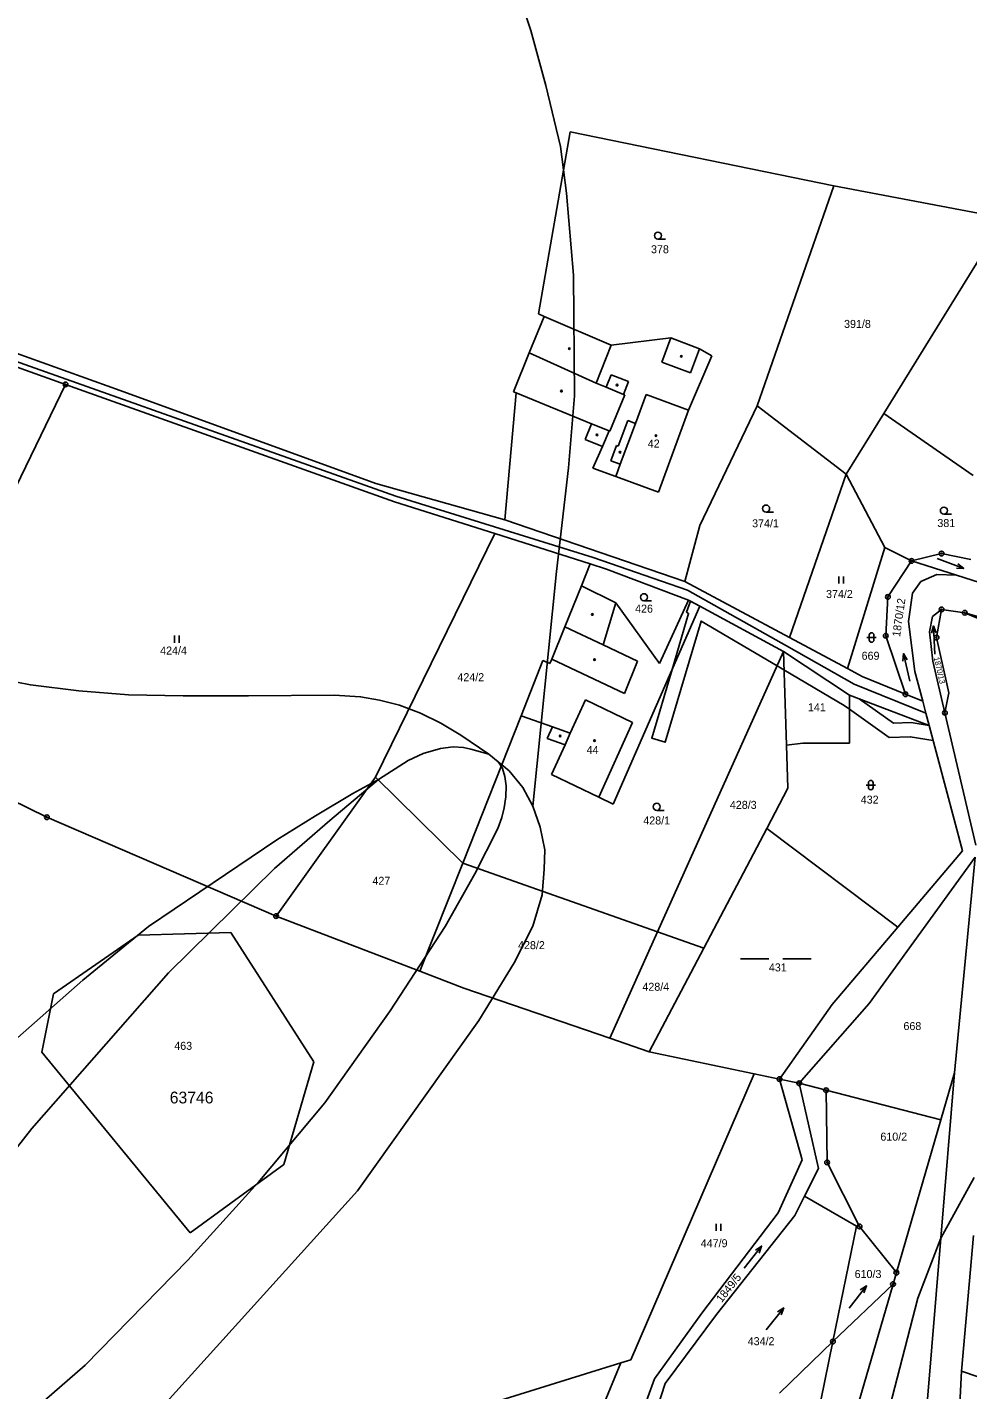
# Model space of a CAD drawing. Extents: x -546762 to -540209, y -1046851 to -1035694.
# Drawn here: x -544358.3 to -544158.4, y -1042427.6 to -1042138.2 of the extents above; entities that cross this region are included whole.
import ezdxf

# ---------------------------------------------------------------- set-up
doc = ezdxf.new("R2010")
doc.units = 0
for name, color, linetype in [('Vrstva 1', 7, 'Continuous'), ('Vrstva 18', 7, 'Continuous'), ('Vrstva 19', 7, 'Continuous'), ('Vrstva 24', 7, 'Continuous'), ('Vrstva 25', 7, 'Continuous'), ('Vrstva 3', 7, 'Continuous'), ('Vrstva 30', 7, 'Continuous'), ('Vrstva 37', 7, 'Continuous'), ('Vrstva 4', 7, 'Continuous'), ('Vrstva 52', 7, 'Continuous'), ('Vrstva 53', 7, 'Continuous')]:
    doc.layers.add(name, color=color, linetype=linetype)

msp = doc.modelspace()

# ---------------------------------------------------------------- linework, layer by layer
at = {"layer": 'Vrstva 1'}
for p, q in [((-544175.39, -1042259.22), (-544170.34, -1042251.56)), ((-544170.34, -1042251.56), (-544163.98, -1042249.99)), ((-544163.98, -1042249.99), (-544157.77, -1042251.26)), ((-544175.85, -1042267.46), (-544175.39, -1042259.22)), ((-544163.97, -1042261.88), (-544165.03, -1042267.84)), ((-544142.85, -1042269.52), (-544159.05, -1042262.59)), ((-544171.65, -1042279.89), (-544175.85, -1042267.46)), ((-544165.03, -1042267.84), (-544162.42, -1042279.61)), ((-544165.82, -1042272.89), (-544163.26, -1042283.81)), ((-544171.65, -1042279.89), (-544180.88, -1042276.13)), ((-544167.97, -1042281.39), (-544171.65, -1042279.89)), ((-544162.42, -1042279.61), (-544163.26, -1042283.81)), ((-544163.26, -1042283.81), (-544156.68, -1042311.93)), ((-544194.21, -1042362.52), (-544198.41, -1042361.64)), ((-544188.54, -1042363.99), (-544194.21, -1042362.52)), ((-544188.3, -1042379.34), (-544188.54, -1042363.99)), ((-544164.16, -1042370.31), (-544188.54, -1042363.99)), ((-544173.59, -1042402.75), (-544164.16, -1042370.31)), ((-544181.41, -1042392.94), (-544188.3, -1042379.34)), ((-544187.08, -1042417.39), (-544182.09, -1042392.86)), ((-544173.59, -1042402.75), (-544181.41, -1042392.94)), ((-544174.3, -1042405.19), (-544173.59, -1042402.75)), ((-544198.45, -1042428.35), (-544187.08, -1042417.39)), ((-544228.53, -1042443.87), (-544222.71, -1042426.28))]:
    msp.add_line(p, q, dxfattribs=at)
for points in [[(-544249.66, -1042199.1), (-544242.89, -1042160.42)], [(-544242.89, -1042160.42), (-544186.87, -1042171.92)], [(-544203.14, -1042218.62), (-544186.87, -1042171.92)], [(-544186.87, -1042171.92), (-544150.62, -1042178.77)], [(-544176.25, -1042220.24), (-544150.62, -1042178.77)], [(-544385.59, -1042198.51), (-544338.54, -1042215.37)], [(-544248.44, -1042199.63), (-544251.6, -1042207.36)], [(-544248.44, -1042199.63), (-544249.66, -1042199.1)], [(-544234.19, -1042205.72), (-544248.44, -1042199.63)], [(-544386.23, -1042200.15), (-544279.97, -1042237.8)], [(-544221.51, -1042204.21), (-544234.19, -1042205.72)], [(-544215.42, -1042206.48), (-544221.51, -1042204.21)], [(-544251.6, -1042207.36), (-544254.98, -1042215.64)], [(-544212.81, -1042207.98), (-544217.77, -1042219.51)], [(-544215.42, -1042206.48), (-544212.81, -1042207.98)], [(-544361.46, -1042210.04), (-544350.15, -1042214.08)], [(-544387.17, -1042290.34), (-544350.15, -1042214.08)], [(-544350.15, -1042214.08), (-544280.25, -1042239.01)], [(-544338.54, -1042215.37), (-544284.24, -1042235.09)], [(-544254.37, -1042215.89), (-544256.8, -1042242.86)], [(-544254.98, -1042215.64), (-544254.37, -1042215.89)], [(-544254.37, -1042215.89), (-544238.37, -1042222.43)], [(-544217.77, -1042219.51), (-544224.14, -1042236.98)], [(-544203.14, -1042218.62), (-544215.38, -1042244.07)], [(-544203.14, -1042218.62), (-544184.24, -1042233.17)], [(-544238.37, -1042222.43), (-544239.73, -1042225.76)], [(-544184.24, -1042233.17), (-544176.25, -1042220.24)], [(-544176.25, -1042220.24), (-544157.25, -1042233.4)], [(-544239.73, -1042225.76), (-544236.02, -1042227.28)], [(-544236.02, -1042227.28), (-544238.12, -1042231.87)], [(-544238.12, -1042231.87), (-544233.23, -1042233.66)], [(-544233.23, -1042233.66), (-544224.14, -1042236.98)], [(-544184.24, -1042233.17), (-544196.31, -1042267.85)], [(-544176.07, -1042248.7), (-544184.24, -1042233.17)], [(-544284.24, -1042235.09), (-544256.8, -1042242.86)], [(-544280.25, -1042239.01), (-544258.96, -1042245.76)], [(-544279.97, -1042237.8), (-544238.04, -1042250.84)], [(-544256.8, -1042242.86), (-544218.54, -1042255.92)], [(-544284.29, -1042297.51), (-544258.96, -1042245.76)], [(-544258.96, -1042245.76), (-544238.67, -1042252.19)], [(-544215.38, -1042244.07), (-544218.54, -1042255.92)], [(-544184, -1042274.45), (-544176.07, -1042248.7)], [(-544170.34, -1042251.56), (-544176.07, -1042248.7)], [(-544238.04, -1042250.84), (-544217.97, -1042257.79)], [(-544160.78, -1042254.6), (-544170.34, -1042251.56)], [(-544240.54, -1042256.84), (-544238.67, -1042252.19)], [(-544238.67, -1042252.19), (-544235.17, -1042253.3)], [(-544235.17, -1042253.3), (-544217.79, -1042259.88)], [(-544168.4, -1042255.95), (-544164.99, -1042254.45)], [(-544164.99, -1042254.45), (-544160.78, -1042254.6)], [(-544140.85, -1042260.95), (-544160.78, -1042254.6)], [(-544240.54, -1042256.84), (-544244.07, -1042265.55)], [(-544233.18, -1042260.45), (-544240.54, -1042256.84)], [(-544218.54, -1042255.92), (-544196.31, -1042267.85)], [(-544170.17, -1042258.44), (-544168.4, -1042255.95)], [(-544223.9, -1042273.32), (-544233.18, -1042260.45)], [(-544217.79, -1042259.88), (-544223.9, -1042273.32)], [(-544217.97, -1042257.79), (-544196.91, -1042269.57)], [(-544217.79, -1042259.88), (-544215.37, -1042261.19)], [(-544171.02, -1042264.41), (-544170.17, -1042258.44)], [(-544215.37, -1042261.19), (-544233.76, -1042303.26)], [(-544215.37, -1042261.19), (-544197.59, -1042270.83)], [(-544165.9, -1042263.35), (-544166.54, -1042266.63)], [(-544163.97, -1042261.88), (-544165.9, -1042263.35)], [(-544159.05, -1042262.59), (-544163.97, -1042261.88)], [(-544147.78, -1042265.83), (-544159.05, -1042262.59)], [(-544244.07, -1042265.55), (-544246.84, -1042272.41)], [(-544169.64, -1042275.08), (-544171.02, -1042264.41)], [(-544196.31, -1042267.85), (-544184, -1042274.45)], [(-544166.54, -1042266.63), (-544165.82, -1042272.89)], [(-544197.59, -1042270.83), (-544224.34, -1042330.35)], [(-544197.59, -1042270.83), (-544183.56, -1042280.08)], [(-544197.59, -1042270.83), (-544196.96, -1042290.69)], [(-544196.91, -1042269.57), (-544182.53, -1042277.78)], [(-544248.7, -1042272.74), (-544253.35, -1042284.48)], [(-544247.22, -1042273.34), (-544248.7, -1042272.74)], [(-544246.84, -1042272.41), (-544247.22, -1042273.34)], [(-544184, -1042274.45), (-544180.88, -1042276.13)], [(-544167.97, -1042281.39), (-544169.64, -1042275.08)], [(-544182.53, -1042277.78), (-544167.31, -1042283.89)], [(-544183.56, -1042290.29), (-544183.56, -1042280.08)], [(-544183.56, -1042280.08), (-544166.62, -1042286.49)], [(-544167.31, -1042283.89), (-544167.97, -1042281.39)], [(-544253.35, -1042284.48), (-544265.75, -1042315.75)], [(-544253.35, -1042284.48), (-544246.65, -1042286.84)], [(-544166.62, -1042286.49), (-544167.31, -1042283.89)], [(-544159.56, -1042313.17), (-544166.62, -1042286.49)], [(-544246.65, -1042286.84), (-544247.77, -1042289.3)], [(-544247.77, -1042289.3), (-544244, -1042290.63)], [(-544244, -1042290.63), (-544246.87, -1042296.91)], [(-544196.96, -1042290.69), (-544193.47, -1042290.29)], [(-544196.96, -1042290.69), (-544196.66, -1042299.87)], [(-544193.47, -1042290.29), (-544183.56, -1042290.29)], [(-544354.14, -1042306.01), (-544381.61, -1042292.51)], [(-544305.42, -1042327.02), (-544284.29, -1042297.51)], [(-544284.29, -1042297.51), (-544265.75, -1042315.75)], [(-544236.85, -1042301.76), (-544246.87, -1042296.91)], [(-544201.14, -1042308.37), (-544196.66, -1042299.87)], [(-544236.85, -1042301.76), (-544233.76, -1042303.26)], [(-544354.14, -1042306.01), (-544305.42, -1042327.02)], [(-544214.54, -1042333.81), (-544201.14, -1042308.37)], [(-544201.14, -1042308.37), (-544173.3, -1042329.35)], [(-544179.4, -1042345.56), (-544156.83, -1042314.5)], [(-544159.56, -1042313.17), (-544173.3, -1042329.35)], [(-544156.83, -1042314.5), (-544161.25, -1042360.3)], [(-544265.75, -1042315.75), (-544274.87, -1042338.74)], [(-544265.75, -1042315.75), (-544224.34, -1042330.35)], [(-544305.42, -1042327.02), (-544274.87, -1042338.74)], [(-544173.3, -1042329.35), (-544187.24, -1042345.76)], [(-544334.71, -1042331.06), (-544352.72, -1042343.55)], [(-544315.05, -1042330.51), (-544334.71, -1042331.06)], [(-544297.39, -1042357.96), (-544315.05, -1042330.51)], [(-544224.34, -1042330.35), (-544234.51, -1042352.97)], [(-544224.34, -1042330.35), (-544214.54, -1042333.81)], [(-544226.14, -1042355.84), (-544214.54, -1042333.81)], [(-544274.87, -1042338.74), (-544265.55, -1042342.32)], [(-544352.72, -1042343.55), (-544355.22, -1042355.89)], [(-544265.55, -1042342.32), (-544234.51, -1042352.97)], [(-544187.24, -1042345.76), (-544198.41, -1042361.64)], [(-544179.4, -1042345.56), (-544194.21, -1042362.52)], [(-544234.51, -1042352.97), (-544226.14, -1042355.84)], [(-544355.22, -1042355.89), (-544323.66, -1042394.28)], [(-544226.14, -1042355.84), (-544203.79, -1042360.51)], [(-544303.76, -1042379.75), (-544297.39, -1042357.96)], [(-544230.02, -1042421.28), (-544203.79, -1042360.51)], [(-544203.79, -1042360.51), (-544198.41, -1042361.64)], [(-544198.41, -1042361.64), (-544193.61, -1042378.81)], [(-544164.16, -1042370.31), (-544161.25, -1042360.3)], [(-544161.25, -1042360.3), (-544164.15, -1042395.46)], [(-544194.21, -1042362.52), (-544190.1, -1042380.61)], [(-544193.61, -1042378.81), (-544198.7, -1042390.05)], [(-544323.66, -1042394.28), (-544303.76, -1042379.75)], [(-544190.1, -1042380.61), (-544193.1, -1042386.51)], [(-544164.15, -1042395.46), (-544157.04, -1042382.53)], [(-544193.1, -1042386.51), (-544195.17, -1042390.59)], [(-544193.1, -1042386.51), (-544182.09, -1042392.86)], [(-544198.7, -1042390.05), (-544214.95, -1042411.34)], [(-544195.17, -1042390.59), (-544211.8, -1042411.62)], [(-544169.04, -1042408.16), (-544164.15, -1042395.46)], [(-544164.15, -1042395.46), (-544167.03, -1042430.46)], [(-544157.21, -1042394.88), (-544159.71, -1042423.65)], [(-544174.3, -1042405.19), (-544194.44, -1042474.48)], [(-544187.08, -1042417.39), (-544174.3, -1042405.19)], [(-544169.04, -1042408.16), (-544185.97, -1042473.64)], [(-544214.95, -1042411.34), (-544224.97, -1042425.32)], [(-544211.8, -1042411.62), (-544222.71, -1042426.28)], [(-544192.25, -1042442.77), (-544187.08, -1042417.39)], [(-544232.13, -1042421.93), (-544272.91, -1042434.55)], [(-544232.13, -1042421.93), (-544238.87, -1042438.19), (-544237.56, -1042451.68), (-544247.25, -1042488)], [(-544230.02, -1042421.28), (-544232.13, -1042421.93)], [(-544231.65, -1042443.59), (-544224.97, -1042425.32)], [(-544159.71, -1042423.65), (-544160.33, -1042434.89)], [(-544159.71, -1042423.65), (-544156.21, -1042424.89)]]:
    msp.add_lwpolyline(points, dxfattribs=at)
at = {"layer": 'Vrstva 24'}
for centre, radius in [((-544350.15, -1042214.08), 0.5), ((-544350.15, -1042214.08), 0.1), ((-544170.34, -1042251.56), 0.5), ((-544170.34, -1042251.56), 0.1), ((-544163.98, -1042249.99), 0.5), ((-544163.98, -1042249.99), 0.1), ((-544175.39, -1042259.22), 0.5), ((-544175.39, -1042259.22), 0.1), ((-544163.97, -1042261.88), 0.5), ((-544163.97, -1042261.88), 0.1), ((-544159.05, -1042262.59), 0.5), ((-544159.05, -1042262.59), 0.1), ((-544175.85, -1042267.46), 0.5), ((-544175.85, -1042267.46), 0.1), ((-544165.03, -1042267.84), 0.5), ((-544165.03, -1042267.84), 0.1), ((-544171.65, -1042279.89), 0.5), ((-544171.65, -1042279.89), 0.1), ((-544163.26, -1042283.81), 0.5), ((-544163.26, -1042283.81), 0.1), ((-544354.14, -1042306.01), 0.5), ((-544354.14, -1042306.01), 0.1), ((-544305.42, -1042327.02), 0.5), ((-544305.42, -1042327.02), 0.1), ((-544198.41, -1042361.64), 0.5), ((-544198.41, -1042361.64), 0.1), ((-544194.21, -1042362.52), 0.5), ((-544194.21, -1042362.52), 0.1), ((-544188.54, -1042363.99), 0.5), ((-544188.54, -1042363.99), 0.1), ((-544188.3, -1042379.34), 0.5), ((-544188.3, -1042379.34), 0.1), ((-544181.41, -1042392.94), 0.5), ((-544181.41, -1042392.94), 0.1), ((-544173.59, -1042402.75), 0.5), ((-544174.3, -1042405.19), 0.5), ((-544174.3, -1042405.19), 0.1), ((-544173.59, -1042402.75), 0.1), ((-544187.08, -1042417.39), 0.5), ((-544187.08, -1042417.39), 0.1)]:
    msp.add_circle(centre, radius, dxfattribs=at)
at = {"layer": 'Vrstva 25'}
for p, q in [((-544224.26, -1042183.21), (-544222.66, -1042183.21)), ((-544201.27, -1042241.19), (-544199.67, -1042241.19)), ((-544163.49, -1042241.63), (-544161.89, -1042241.63)), ((-544185.79, -1042256.38), (-544185.79, -1042254.88)), ((-544184.79, -1042256.38), (-544184.79, -1042254.88)), ((-544227.24, -1042260.03), (-544225.64, -1042260.03)), ((-544327.02, -1042268.94), (-544327.02, -1042267.44)), ((-544326.02, -1042268.94), (-544326.02, -1042267.44)), ((-544179.86, -1042267.83), (-544177.86, -1042267.83)), ((-544179.36, -1042268.33), (-544179.36, -1042267.33)), ((-544178.36, -1042267.33), (-544178.36, -1042268.33)), ((-544180.02, -1042299.18), (-544178.02, -1042299.18)), ((-544179.52, -1042299.68), (-544179.52, -1042298.68)), ((-544178.52, -1042298.68), (-544178.52, -1042299.68)), ((-544224.52, -1042304.55), (-544222.92, -1042304.55)), ((-544206.69, -1042336.06), (-544200.69, -1042336.06)), ((-544197.69, -1042336.06), (-544191.69, -1042336.06)), ((-544211.89, -1042393.87), (-544211.89, -1042392.37)), ((-544210.89, -1042393.87), (-544210.89, -1042392.37))]:
    msp.add_line(p, q, dxfattribs=at)
for points in [[(-544164.89, -1042251.08), (-544159.25, -1042253.14), (-544160.49, -1042252.15)], [(-544159.25, -1042253.14), (-544160.83, -1042253.09)], [(-544165.39, -1042271.37), (-544165.67, -1042265.37), (-544166.1, -1042266.89)], [(-544165.67, -1042265.37), (-544165.1, -1042266.85)], [(-544170.72, -1042277.1), (-544172.1, -1042271.26), (-544172.24, -1042272.84)], [(-544172.1, -1042271.26), (-544171.27, -1042272.6)], [(-544205.95, -1042401.8), (-544202.23, -1042397.1), (-544203.55, -1042397.96)], [(-544202.23, -1042397.1), (-544202.77, -1042398.58)], [(-544183.65, -1042410.26), (-544179.93, -1042405.56), (-544181.25, -1042406.42)], [(-544179.93, -1042405.56), (-544180.47, -1042407.04)], [(-544201.25, -1042414.93), (-544197.53, -1042410.23), (-544198.85, -1042411.09)], [(-544197.53, -1042410.23), (-544198.07, -1042411.71)]]:
    msp.add_lwpolyline(points, dxfattribs=at)
for centre, radius in [((-544224.26, -1042182.46), 0.75), ((-544243.08, -1042206.49), 0.175), ((-544219.3, -1042208.12), 0.175), ((-544232.94, -1042214.22), 0.175), ((-544244.77, -1042215.49), 0.175), ((-544237.23, -1042224.79), 0.175), ((-544224.67, -1042224.97), 0.175), ((-544232.34, -1042228.47), 0.175), ((-544201.27, -1042240.44), 0.75), ((-544163.49, -1042240.88), 0.75), ((-544227.24, -1042259.28), 0.75), ((-544238.22, -1042262.93), 0.175), ((-544237.73, -1042272.53), 0.175), ((-544245.04, -1042288.77), 0.175), ((-544237.74, -1042289.74), 0.175), ((-544224.52, -1042303.8), 0.75)]:
    msp.add_circle(centre, radius, dxfattribs=at)
for centre, start, end in [((-544178.86, -1042267.33), 0, 180), ((-544178.86, -1042268.33), 180, 0), ((-544179.02, -1042298.68), 0, 180), ((-544179.02, -1042299.68), 180, 0)]:
    msp.add_arc(centre, 0.5, start, end, dxfattribs=at)
at = {"layer": 'Vrstva 3'}
for points in [[(-544226.76, -1042216.23), (-544229.04, -1042222.37)], [(-544226.76, -1042216.23), (-544217.77, -1042219.51)], [(-544217.77, -1042219.51), (-544224.14, -1042236.98)], [(-544229.04, -1042222.37), (-544232.26, -1042231.04)], [(-544232.26, -1042231.04), (-544233.23, -1042233.66)], [(-544233.23, -1042233.66), (-544224.14, -1042236.98)], [(-544239.63, -1042281.08), (-544242.88, -1042288.18)], [(-544239.63, -1042281.08), (-544229.64, -1042285.92)], [(-544229.64, -1042285.92), (-544236.85, -1042301.76)], [(-544242.88, -1042288.18), (-544244, -1042290.63)], [(-544244, -1042290.63), (-544246.87, -1042296.91)], [(-544236.85, -1042301.76), (-544246.87, -1042296.91)]]:
    msp.add_lwpolyline(points, dxfattribs=at)
at = {"layer": 'Vrstva 30'}
msp.add_lwpolyline([(-544165.76, -1042289.74), (-544170.65, -1042288.91), (-544175.12, -1042289.07), (-544183.56, -1042283.07), (-544184.69, -1042282.27), (-544197.47, -1042274.73), (-544198.95, -1042273.85), (-544215.08, -1042264.34), (-544222.7, -1042290.1), (-544225.57, -1042289.25), (-544221.26, -1042274.66), (-544217.73, -1042262.72), (-544218.2, -1042262.42), (-544217.32, -1042260.14), (-544215.37, -1042261.19), (-544197.59, -1042270.83), (-544183.56, -1042280.08), (-544181.48, -1042280.87), (-544174.2, -1042286.03), (-544170.46, -1042285.91), (-544166.62, -1042286.49), (-544165.76, -1042289.74)], dxfattribs=at)
at = {"layer": 'Vrstva 37'}
for centre in [(-544224.67, -1042224.97), (-544237.74, -1042289.74)]:
    msp.add_circle(centre, 0.175, dxfattribs=at)
at = {"layer": 'Vrstva 4'}
for points in [[(-544223.43, -1042209.35), (-544221.51, -1042204.21)], [(-544251.6, -1042207.36), (-544237.38, -1042213.81)], [(-544234.19, -1042205.72), (-544237.38, -1042213.81)], [(-544215.42, -1042206.48), (-544217.34, -1042211.62)], [(-544217.34, -1042211.62), (-544223.43, -1042209.35)], [(-544237.38, -1042213.81), (-544235.25, -1042214.68)], [(-544234.18, -1042212.05), (-544235.25, -1042214.68)], [(-544234.18, -1042212.05), (-544230.49, -1042213.47)], [(-544230.49, -1042213.47), (-544231.6, -1042216.18)], [(-544235.25, -1042214.68), (-544231.6, -1042216.18)], [(-544231.32, -1042216.29), (-544234.48, -1042224.02)], [(-544231.6, -1042216.18), (-544231.32, -1042216.29)], [(-544226.76, -1042216.23), (-544229.04, -1042222.37)], [(-544226.76, -1042216.23), (-544217.77, -1042219.51)], [(-544234.66, -1042223.94), (-544238.37, -1042222.43)], [(-544230.69, -1042221.75), (-544232.68, -1042227.2)], [(-544229.04, -1042222.37), (-544232.26, -1042231.04)], [(-544230.69, -1042221.75), (-544229.04, -1042222.37)], [(-544234.66, -1042223.94), (-544236.02, -1042227.28)], [(-544234.66, -1042223.94), (-544234.48, -1042224.02)], [(-544233.1, -1042227.04), (-544234.3, -1042230.28)], [(-544232.68, -1042227.2), (-544233.1, -1042227.04)], [(-544234.3, -1042230.28), (-544232.26, -1042231.04)], [(-544232.26, -1042231.04), (-544233.23, -1042233.66)], [(-544233.18, -1042260.45), (-544235.93, -1042269.39)], [(-544244.07, -1042265.55), (-544235.93, -1042269.39)], [(-544235.93, -1042269.39), (-544228.6, -1042272.84)], [(-544246.84, -1042272.41), (-544231.37, -1042279.7)], [(-544228.6, -1042272.84), (-544231.37, -1042279.7)], [(-544239.63, -1042281.08), (-544242.88, -1042288.18)], [(-544239.63, -1042281.08), (-544229.64, -1042285.92)], [(-544229.64, -1042285.92), (-544236.85, -1042301.76)], [(-544246.65, -1042286.84), (-544242.88, -1042288.18)], [(-544242.88, -1042288.18), (-544244, -1042290.63)]]:
    msp.add_lwpolyline(points, dxfattribs=at)
at = {"layer": 'Vrstva 52'}
for points in [[(-544255.35, -1042126.64), (-544251.3, -1042138.91), (-544248.12, -1042150.57), (-544244.94, -1042163.51), (-544243.67, -1042173.47), (-544242.18, -1042190.86), (-544241.97, -1042216.52), (-544243.24, -1042231.79), (-544245.79, -1042253.84), (-544250.86, -1042303.69)], [(-544366.37, -1042276.22), (-544357.65, -1042277.92), (-544347.36, -1042279.13), (-544336.82, -1042279.98), (-544325.2, -1042280.22), (-544311.27, -1042280.22), (-544293.1, -1042280.1), (-544287.47, -1042280.42), (-544283.46, -1042281.11), (-544279.17, -1042282.22), (-544274.74, -1042283.88), (-544270.38, -1042286.03), (-544266.16, -1042288.59), (-544260.2, -1042292.61)], [(-544283.68, -1042297.99), (-544277.36, -1042293.95), (-544274.19, -1042292.45), (-544270.44, -1042291.38), (-544267.79, -1042291.07), (-544265.57, -1042291.22)], [(-544265.57, -1042291.22), (-544264.03, -1042291.54), (-544260.2, -1042292.61)], [(-544354.68, -1042429.95), (-544346.03, -1042422.41), (-544324.16, -1042400.11), (-544309.24, -1042383.63), (-544295.07, -1042366.67), (-544281.14, -1042347.16), (-544269.51, -1042329.22), (-544263.15, -1042318.02), (-544258.3, -1042308.4), (-544257.41, -1042306.05), (-544256.94, -1042304.03), (-544256.62, -1042301.7), (-544256.5, -1042299.36), (-544256.78, -1042297.35), (-544257.33, -1042295.65), (-544257.7, -1042294.98), (-544258.23, -1042294.23)], [(-544260.2, -1042292.61), (-544258.23, -1042294.23)], [(-544258.23, -1042294.23), (-544255.91, -1042296.14)], [(-544418.9, -1042415.72), (-544403.98, -1042397.9), (-544393.2, -1042385.67), (-544383.51, -1042374.88), (-544374.79, -1042366.04), (-544362.8, -1042355.01), (-544346.46, -1042340.59), (-544332.53, -1042329.2), (-544305.24, -1042310.83), (-544297.04, -1042305.69), (-544289.08, -1042300.98), (-544283.68, -1042297.99)], [(-544283.68, -1042297.99), (-544294.02, -1042306.69), (-544305.77, -1042316.87), (-544328.29, -1042339.05), (-544357.36, -1042372.13), (-544365.24, -1042382.22), (-544372.63, -1042392.28), (-544378.92, -1042402.33), (-544382.56, -1042409), (-544383.89, -1042413.6), (-544384.23, -1042416.04), (-544384.3, -1042419.08), (-544384.09, -1042423.03), (-544383.81, -1042426.21), (-544383.19, -1042429.26)], [(-544255.91, -1042296.14), (-544253.01, -1042299.67), (-544250.86, -1042303.69)], [(-544250.86, -1042303.69), (-544249.27, -1042308.12), (-544248.3, -1042312.96), (-544248.41, -1042317.05), (-544248.89, -1042322.5), (-544250.83, -1042329.16), (-544254.83, -1042336.92), (-544262.34, -1042349.16), (-544288.13, -1042385.39), (-544350, -1042453.86), (-544353.16, -1042456.85), (-544358.69, -1042461.01), (-544363.81, -1042464.19), (-544370.53, -1042468), (-544378.07, -1042471.32), (-544385.89, -1042473.75), (-544393.29, -1042476.03), (-544399.45, -1042477.42), (-544405.27, -1042478.39), (-544408.65, -1042478.48), (-544412.29, -1042478.48), (-544416.72, -1042478.09), (-544420.24, -1042477.51)]]:
    msp.add_lwpolyline(points, dxfattribs=at)

# ---------------------------------------------------------------- texts
at = {"layer": 'Vrstva 18'}
for s, p in [('378', (-544225.73, -1042186.21)), ('391/8', (-544184.7, -1042202.07)), ('374/1', (-544204.24, -1042244.43)), ('381', (-544164.87, -1042244.37)), ('374/2', (-544188.53, -1042259.44)), ('426', (-544229.11, -1042262.55)), ('424/4', (-544330.06, -1042271.45)), ('669', (-544180.97, -1042272.56)), ('424/2', (-544266.88, -1042277.11)), ('141', (-544192.38, -1042283.5)), ('428/3', (-544208.97, -1042304.23)), ('432', (-544181.15, -1042303.12)), ('428/1', (-544227.37, -1042307.55)), ('427', (-544284.94, -1042320.36)), ('428/2', (-544253.99, -1042334.03)), ('431', (-544200.68, -1042338.76)), ('428/4', (-544227.56, -1042342.87)), ('668', (-544172.08, -1042351.22)), ('463', (-544327.06, -1042355.42)), ('610/2', (-544176.98, -1042374.71)), ('447/9', (-544215.16, -1042397.35)), ('610/3', (-544182.45, -1042403.89)), ('434/2', (-544205.18, -1042418.16))]:
    msp.add_text(s, height=1.7, dxfattribs=at).set_placement(p)
for s, height, rotation, p in [('1870/12', 1.7, 81.8968, (-544172.8, -1042267.76)), ('1870/13', 1.2, 283.1767, (-544165.66, -1042272.12)), ('1849/5', 1.7, 51.664, (-544210.72, -1042409.24))]:
    msp.add_text(s, height=height, rotation=rotation, dxfattribs=at).set_placement(p)
at = {"layer": 'Vrstva 19'}
for s, p in [('42', (-544226.42, -1042227.48)), ('44', (-544239.42, -1042292.56))]:
    msp.add_text(s, height=1.7, dxfattribs=at).set_placement(p)
at = {"layer": 'Vrstva 53'}
msp.add_text('63746', height=2.5, dxfattribs=at).set_placement((-544328.02, -1042366.8))

doc.saveas('drawing.dxf')
